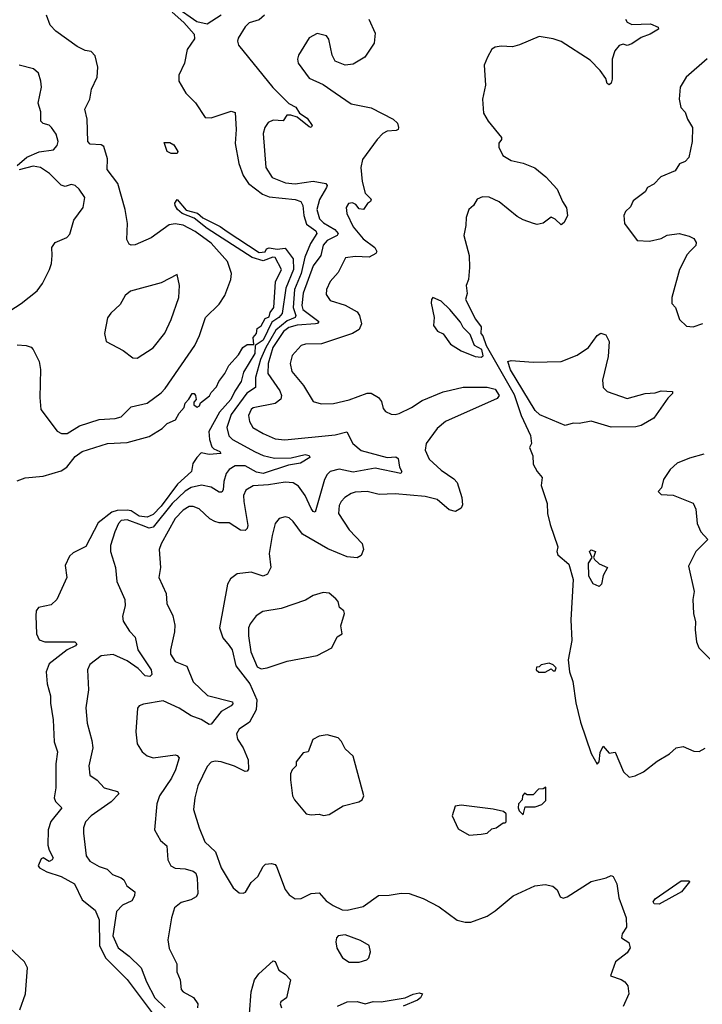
# Model space of a CAD drawing. Extents: x 2057697 to 2160550, y 827490 to 1016834.
# Tile 317 of 509: x 2128618 to 2132031, y 932873 to 937793. Entities that reach past the tile are written whole.
import ezdxf

# ---------------------------------------------------------------- set-up
doc = ezdxf.new("R2010")
doc.units = 0

msp = doc.modelspace()

# ---------------------------------------------------------------- linework, layer by layer
at = {"layer": '0CON20XD'}
for points in [[(2129625, 937815.4), (2129555, 937770.9), (2129502.9, 937782.9), (2129398.1, 937855)], [(2128605, 936168.8), (2128650, 936165), (2128675, 936156), (2128686.2, 936145), (2128715.7, 936085), (2128722.9, 936045), (2128718.6, 935905), (2128724, 935845), (2128805, 935736.7), (2128827.5, 935725), (2128855, 935725.7), (2128917.1, 935762.9), (2129015, 935794.6), (2129095, 935800.5), (2129125, 935808.5), (2129175, 935858.9), (2129255, 935877.1), (2129325, 935929.1), (2129345, 935950), (2129493.9, 936165), (2129517.5, 936215), (2129547.1, 936305), (2129615, 936371.4), (2129644.5, 936415), (2129673.6, 936495), (2129676.7, 936525), (2129657.8, 936585), (2129575, 936676.8), (2129494.7, 936735), (2129435, 936766.7), (2129395, 936772.7), (2129365, 936768.4), (2129275, 936702.9), (2129195, 936668.6), (2129175.9, 936665.9), (2129165, 936671.2), (2129154.3, 936695), (2129157.1, 936775), (2129145.3, 936844.7), (2129109.2, 936975), (2129055.4, 937045), (2129057.6, 937097.6), (2129039.5, 937159.5), (2129025, 937167.1), (2128970.7, 937170.7), (2128959.5, 937185), (2128956, 937295), (2128943.6, 937346.4), (2128969.5, 937395), (2128977.8, 937445), (2129005.7, 937505), (2129008.6, 937555), (2128995, 937612.5), (2128975, 937633.3), (2128945, 937639.4), (2128905, 937659.4), (2128799.2, 937735), (2128770, 937765), (2128751.4, 937815)], [(2129380, 937830), (2129438.1, 937778.1), (2129489.7, 937719.7), (2129492.7, 937697.3), (2129456.2, 937643.8), (2129441.5, 937575), (2129414.3, 937515), (2129414.4, 937485), (2129448.9, 937425), (2129497, 937377), (2129545, 937304.3), (2129575, 937302.9), (2129675, 937335.7), (2129695, 937328.8), (2129699.7, 937245), (2129695.9, 937175), (2129714.1, 937075), (2129734.7, 937015), (2129761.3, 936975), (2129831.5, 936921.5), (2129865, 936907.7), (2129995, 936893.9), (2130024.3, 936884.3), (2130033.2, 936865), (2130038.6, 936815), (2130052, 936772), (2130097.8, 936737.8), (2130104.4, 936725), (2130071.7, 936675), (2130044.3, 936605.7), (2130025.5, 936524.5), (2129991.6, 936445), (2129985.3, 936355), (2129999.1, 936315), (2129995.2, 936305), (2129955, 936287.5), (2129898.7, 936241.3), (2129848, 936155), (2129821.7, 936095), (2129796.2, 936005), (2129797, 935955), (2129753.5, 935926.5), (2129675, 935819.5), (2129654.3, 935755), (2129663.5, 935713.5), (2129682.7, 935695), (2129795, 935633), (2129835, 935615.6), (2129892.5, 935602.5), (2129975, 935604.2), (2130045, 935620.3), (2130066, 935615), (2130068, 935605), (2130022.5, 935577.5), (2129962.6, 935567.4), (2129835, 935525.9), (2129802, 935532), (2129745, 935563), (2129695, 935563.3), (2129665.4, 935545), (2129651.1, 935525), (2129639.3, 935485), (2129636, 935444), (2129628.5, 935431.5), (2129615, 935431.3), (2129575, 935457), (2129527.2, 935467.2), (2129475, 935456.2), (2129445, 935437.6), (2129380.8, 935375), (2129285, 935257.7), (2129265, 935253), (2129227.3, 935267.3), (2129155, 935294.3), (2129125, 935290.4), (2129111.9, 935275), (2129093.6, 935233.6), (2129072.9, 935165), (2129071.5, 935135), (2129096.9, 935055), (2129104.4, 934985), (2129144.4, 934895), (2129145.4, 934864.6), (2129132.9, 934812.9), (2129135, 934787.5), (2129167.4, 934737.4), (2129195, 934708), (2129209.3, 934645), (2129275.3, 934545), (2129278.9, 934521.1), (2129268.3, 934511.7), (2129245, 934513.9), (2129210.7, 934550.7), (2129155, 934589.4), (2129085, 934620.4), (2129025, 934613.6), (2128968.7, 934571.3), (2128957.1, 934545), (2128962.5, 934445), (2128948.5, 934355), (2128955, 934277.5), (2128978, 934192)], [(2129842.5, 937815), (2129815, 937791.4), (2129765, 937776.7), (2129745, 937756.9), (2129710.2, 937699.8), (2129706.4, 937685), (2129711.9, 937665), (2129884, 937454), (2129963.7, 937373.7), (2129997.9, 937355), (2130016.2, 937326.2), (2130055, 937300.5), (2130080.6, 937265), (2130075.5, 937254.5), (2130065, 937258.1), (2130005.8, 937305.8), (2129974, 937316), (2129954.2, 937315.8), (2129935, 937287.5), (2129885, 937291.2), (2129860.5, 937279.5), (2129843.3, 937255), (2129835.5, 937225), (2129848.5, 937055), (2129880.6, 937005), (2129947.2, 936977.2), (2129995, 936972.3), (2130085, 936986.5), (2130148.9, 936975), (2130155.4, 936965), (2130151.5, 936955), (2130116.3, 936893.7), (2130103.3, 936845), (2130117.5, 936797.5), (2130137.2, 936777.2), (2130194.2, 936745), (2130210.7, 936725), (2130205.5, 936715), (2130155, 936689.8), (2130135, 936666.8), (2130123.5, 936615), (2130085, 936562.9), (2130035, 936427.1), (2130028, 936365), (2130034.2, 936345), (2130113.3, 936285), (2130107.5, 936275), (2130097.5, 936272.5), (2130005, 936266.4), (2129963.3, 936255), (2129937.7, 936235), (2129884.2, 936155), (2129859.6, 936075), (2129859.4, 936025), (2129919.2, 935939.2), (2129926.2, 935915), (2129923.8, 935896.2), (2129895, 935875.3), (2129785, 935852.7), (2129774.6, 935845), (2129762.5, 935815), (2129766.2, 935785), (2129784.5, 935755), (2129835, 935725.4), (2129895, 935698), (2129943.5, 935693.5), (2130195, 935717.9), (2130254.3, 935734.3), (2130283.9, 935675), (2130325, 935639.7), (2130454.7, 935604.7), (2130498.5, 935608.5), (2130510.5, 935600.5), (2130517.3, 935557.3), (2130528.1, 935535), (2130524, 935526), (2130395, 935552.3), (2130285, 935532.6), (2130215, 935547.1), (2130170.6, 935535), (2130155, 935520), (2130142.4, 935495), (2130095, 935332.9), (2130085, 935335.7), (2130075, 935350.5), (2130045.3, 935415), (2130011.7, 935461.7), (2129985, 935478.5), (2129945, 935481.9), (2129861.8, 935468.2), (2129785, 935463.9), (2129748, 935442), (2129737.7, 935415), (2129738.2, 935385), (2129758.2, 935265), (2129755, 935250), (2129745, 935241.1), (2129722.4, 935242.4), (2129665, 935279.6), (2129615, 935279.2), (2129594, 935285), (2129568.3, 935298.3), (2129515, 935349.5), (2129485, 935360), (2129465, 935360), (2129435, 935342.7), (2129395, 935300.5), (2129325.4, 935174.6), (2129315.6, 935145), (2129322.2, 935055), (2129314.3, 935005), (2129350, 934925), (2129354.3, 934875), (2129384.4, 934815), (2129393.2, 934766.8), (2129391.8, 934735), (2129371.5, 934645), (2129372.4, 934622.4), (2129395, 934585.6), (2129453.5, 934563.5), (2129484.7, 934484.7), (2129556.4, 934416.3), (2129681.9, 934385), (2129683.5, 934375), (2129675.5, 934365), (2129625, 934335.4), (2129575, 934272.9), (2129565, 934271.9), (2129525.6, 934295.6), (2129475, 934314.3), (2129415, 934353), (2129335, 934389.2), (2129236.6, 934373.4), (2129215.7, 934364.3), (2129207.3, 934352.7), (2129198.9, 934235), (2129205.8, 934175), (2129230, 934135), (2129255, 934114.3), (2129284.6, 934104.6), (2129395, 934119.1), (2129406.1, 934116.1), (2129414.6, 934105), (2129397.9, 934045), (2129376.7, 934003.3), (2129316.9, 933915), (2129303.1, 933875), (2129292.9, 933745), (2129321.3, 933691.3), (2129354.4, 933664.4), (2129358.8, 933595), (2129374.3, 933565), (2129395, 933553.1), (2129445, 933549.4), (2129485, 933539.1), (2129498, 933528), (2129506.1, 933505), (2129508.6, 933425), (2129500.3, 933409.7), (2129473.8, 933395), (2129425, 933381.2), (2129392.2, 933355), (2129377.5, 933305), (2129358.5, 933195), (2129365, 933151.2), (2129403.5, 933075), (2129403.6, 933035), (2129420, 932995), (2129425, 932946.7), (2129436, 932935), (2129487.6, 932907.6), (2129508, 932875), (2129507.8, 932855)], [(2130364.3, 937795), (2130395.8, 937725), (2130390.8, 937675), (2130344, 937605), (2130285, 937570), (2130245, 937565.7), (2130195, 937586), (2130180, 937615), (2130163.1, 937695), (2130152.1, 937712.1), (2130105, 937724.2), (2130065, 937702), (2130012.5, 937615), (2130007.5, 937595), (2130010.8, 937575), (2130065, 937500), (2130135, 937468.6), (2130195, 937427.1), (2130275, 937372.5), (2130375, 937352.2), (2130485, 937295.5), (2130507.1, 937275), (2130512, 937255), (2130510, 937245), (2130500.9, 937239.1), (2130455, 937235.4), (2130433.3, 937225), (2130404.5, 937195), (2130331.9, 937095), (2130322.9, 937055), (2130330.4, 936985), (2130345.9, 936925.9), (2130375, 936896), (2130371.2, 936885), (2130356.7, 936875), (2130336.3, 936843.7), (2130315, 936847.5), (2130299.1, 936869.1), (2130282.4, 936877.6), (2130262, 936875), (2130250, 936855), (2130254.4, 936825), (2130285, 936757.9), (2130335, 936698.2), (2130392.9, 936655), (2130402.9, 936635), (2130399.2, 936625), (2130365, 936606.2), (2130295, 936610), (2130246.9, 936603.1), (2130209.5, 936530.5), (2130169.5, 936485), (2130151.8, 936445), (2130150.4, 936420.4), (2130169.8, 936389.8), (2130245, 936366.2), (2130305, 936332.9), (2130317.7, 936315), (2130326.7, 936273.3), (2130315.9, 936244.1), (2130282, 936225), (2130126.9, 936173.1), (2130047.8, 936172.2), (2130025, 936165.7), (2129980, 936115), (2129969.6, 936075), (2129978.8, 936035), (2130036.4, 935965), (2130086, 935885), (2130125, 935873.3), (2130187.5, 935875), (2130265, 935893.6), (2130355, 935926.2), (2130375, 935927.3), (2130412.5, 935905), (2130426.2, 935885), (2130435, 935850), (2130447.5, 935835), (2130475, 935822), (2130495, 935820.8), (2130515, 935824.4), (2130577.1, 935855), (2130629.9, 935890.1), (2130735, 935933.5), (2130772, 935942), (2130835, 935956.6), (2130955, 935955.9), (2130995, 935946.9), (2131015.2, 935915), (2131005, 935900.7), (2130747.1, 935785), (2130705, 935750.5), (2130649.6, 935675), (2130645, 935642.5), (2130665, 935597.1), (2130725, 935541.5), (2130788.5, 935498.5), (2130805, 935480.5), (2130828.7, 935405), (2130831.7, 935368.3), (2130825, 935351.4), (2130796.1, 935336.1), (2130765, 935344.4), (2130705.2, 935395.2), (2130645, 935410.3), (2130495, 935424), (2130415, 935420.8), (2130355, 935435.4), (2130295, 935432.2), (2130275, 935424.6), (2130244.2, 935405.8), (2130224.5, 935385), (2130215.5, 935365), (2130212.3, 935325), (2130265, 935243.6), (2130330, 935175), (2130337.3, 935145), (2130325.4, 935115), (2130305, 935104.6), (2130255, 935108.8), (2130158.7, 935148.7), (2130031.4, 935221.4), (2129986, 935286), (2129965, 935303.1), (2129945, 935308.1), (2129915, 935300), (2129895.7, 935275), (2129880.4, 935215), (2129864.6, 935125), (2129872.9, 935055), (2129856.9, 935023.1), (2129835, 935013.1), (2129775, 935031.9), (2129705, 935024.2), (2129671.3, 934998.7), (2129656.8, 934973.2), (2129616.5, 934755), (2129633.1, 934705), (2129665.4, 934665.4)], [(2131646, 937795), (2131655, 937780), (2131678.8, 937768.8), (2131771.7, 937771.7), (2131810, 937755), (2131812.5, 937745), (2131769.5, 937720.5), (2131725.5, 937704.5), (2131677.6, 937672.4), (2131655, 937664), (2131635, 937670), (2131615, 937663.3), (2131593, 937637), (2131580, 937595), (2131580, 937495), (2131575, 937476.2), (2131565, 937468), (2131555, 937473.3), (2131548.5, 937498.5), (2131519.8, 937539.8), (2131470.8, 937590.8), (2131325, 937683.6), (2131285, 937697.3), (2131215, 937709.4), (2131117.5, 937667.5), (2131082.3, 937657.7), (2131025, 937661.2), (2130995, 937656), (2130978.8, 937645), (2130956, 937605), (2130940, 937565), (2130946, 937465), (2130932, 937395), (2130936.2, 937325), (2130960, 937285), (2131026.7, 937205), (2131027.5, 937195), (2131013.6, 937176.4), (2131013.6, 937156.4), (2131034, 937115), (2131075, 937089.2), (2131135, 937075.8), (2131192.7, 937052.7), (2131248.3, 937008.3), (2131305.9, 936945.9), (2131331.2, 936885), (2131352.5, 936852.5), (2131356, 936815), (2131340.7, 936779.3), (2131325, 936767.5), (2131295, 936796.2), (2131275, 936805.7), (2131235, 936776.2), (2131205, 936770), (2131186.1, 936773.9), (2131135, 936792), (2131105, 936810), (2131015, 936882.5), (2130965, 936906), (2130932.3, 936907.7), (2130905, 936896.7), (2130886.2, 936865), (2130863.3, 936845), (2130850, 936805), (2130849.2, 936765), (2130839.2, 936715), (2130865.7, 936615), (2130867.5, 936555), (2130862.5, 936495), (2130850.8, 936465), (2130856, 936425), (2130846.9, 936395), (2130896.4, 936296.4), (2130925, 936257.5), (2130923.3, 936225), (2130933.3, 936213.3), (2130950, 936165), (2131090.3, 935920.3), (2131124.5, 935815), (2131171.5, 935715), (2131177.5, 935675), (2131166.2, 935655), (2131183.8, 935613.8), (2131185, 935572.5), (2131204.3, 935535), (2131230.8, 935505), (2131224.4, 935465), (2131254.3, 935375), (2131256.5, 935325), (2131269.8, 935269.8), (2131308.3, 935158.3), (2131304, 935135), (2131308.6, 935118.6), (2131362.7, 935072.7), (2131385.8, 934995), (2131372.9, 934795), (2131378.7, 934691.3), (2131360.8, 934595), (2131366.9, 934535), (2131384.1, 934485.9), (2131398.8, 934378.8), (2131422.2, 934282.2), (2131475, 934126.7), (2131505, 934073.3), (2131515.8, 934085), (2131519.4, 934130.6), (2131535, 934163.3), (2131565, 934127.5), (2131595, 934132.5), (2131636.9, 934035), (2131665, 934008.8), (2131695.8, 934014.2), (2131736.7, 934035), (2131805, 934088.8), (2131867.5, 934125), (2131900, 934155), (2131935, 934161.2), (2131988.3, 934138.3), (2132015, 934136.2), (2132045, 934153.3)], [(2128606, 937065), (2128653.5, 937106.5), (2128715, 937132.8), (2128786.6, 937143.4), (2128805, 937163.8), (2128810, 937185), (2128800.3, 937220.3), (2128777.5, 937255), (2128765, 937265.6), (2128735, 937273.5), (2128723.6, 937285), (2128723.2, 937333.2), (2128711.1, 937375), (2128726.9, 937455), (2128724.3, 937485.7), (2128711.4, 937525), (2128687, 937547), (2128615, 937565.4)], [(2132055, 937597.1), (2131949.2, 937505), (2131920, 937455), (2131914.2, 937395), (2131924.1, 937354.1), (2131945, 937330), (2131956.7, 937295), (2131982.5, 937255), (2131980.8, 937185), (2131963.8, 937105), (2131945.5, 937084.5), (2131917.5, 937072.5), (2131895, 937038), (2131823, 937007), (2131788.8, 936971.2), (2131756.1, 936953.9), (2131745, 936933.3), (2131685, 936887.5), (2131672.3, 936857.7), (2131645.9, 936834.1), (2131638, 936815), (2131642, 936775), (2131705, 936688.8), (2131766.4, 936686.4), (2131825, 936699.2), (2131855, 936715.8), (2131915, 936723.8), (2131965, 936712), (2131988.8, 936698.8), (2131999.2, 936679.2), (2131998, 936665), (2131971.7, 936638.3), (2131955, 936618.8), (2131916.9, 936545), (2131878.8, 936405), (2131878.8, 936375), (2131896.2, 936355), (2131916.7, 936295), (2131952.3, 936262.3), (2131985, 936258), (2132033.3, 936275)], [(2129375, 937123.5), (2129355, 937133.9), (2129340.3, 937179.7), (2129369, 937179), (2129388.3, 937168.3), (2129408.8, 937135), (2129405, 937124.2), (2129375, 937123.5)], [(2128535, 936316.5), (2128625, 936375.5), (2128705, 936438), (2128732.5, 936475), (2128767.1, 936545), (2128777.5, 936575), (2128780.8, 936615), (2128778.8, 936655), (2128795, 936678.8), (2128853.3, 936705), (2128868.3, 936721.7), (2128889.4, 936790.6), (2128935.9, 936854.1), (2128943.3, 936905), (2128915, 936946.2), (2128895, 936964), (2128875, 936968.6), (2128845, 936960), (2128825, 936965.4), (2128767.3, 937025), (2128722.9, 937055), (2128685, 937060.5), (2128615, 937043.3)], [(2128605, 935488.9), (2128645, 935504.4), (2128735, 935512.7), (2128825, 935538.8), (2128853.7, 935556.3), (2128895, 935610.6), (2128930, 935635), (2129057.5, 935675), (2129155, 935680), (2129265, 935710.6), (2129330.2, 935749.8), (2129356.2, 935775), (2129397.1, 935792.9), (2129415, 935826.7), (2129440, 935855), (2129445, 935877.5), (2129463.9, 935896.1), (2129480, 935925), (2129490, 935925), (2129497.5, 935915), (2129500, 935895), (2129488.3, 935881.7), (2129488.3, 935868.3), (2129505, 935857.5), (2129516.4, 935863.6), (2129521.7, 935878.3), (2129567.3, 935912.7), (2129575, 935930), (2129602.3, 935957.7), (2129614, 935985), (2129643.8, 936025), (2129663.3, 936065), (2129712.3, 936117.7), (2129733.3, 936155), (2129755, 936170), (2129789.5, 936170.5), (2129785.8, 936204.2), (2129801.2, 936225), (2129805, 936250), (2129825, 936263.3), (2129845, 936300), (2129865, 936307.5), (2129870.8, 936329.2), (2129888.5, 936355), (2129896.4, 936483.6), (2129926.5, 936545), (2129894.5, 936604.5), (2129883.5, 936606.5), (2129835, 936588.3), (2129780, 936605), (2129555, 936749.8), (2129490.7, 936800.7), (2129431.2, 936825), (2129407.1, 936845), (2129395.5, 936865), (2129394.5, 936875.5), (2129405, 936894.2), (2129450.8, 936840.8), (2129506.4, 936826.4), (2129533.5, 936803.5), (2129619.8, 936759.8), (2129655, 936734.4), (2129815, 936629.2), (2129845, 936633.3), (2129852.2, 936647.8), (2129865, 936653.3), (2129905, 936646.9), (2129945, 936650.6), (2129985, 936597.5), (2129986.7, 936545), (2129948.9, 936451.1), (2129930.3, 936325), (2129913.1, 936305), (2129878.7, 936281.3), (2129835, 936192.1), (2129795.3, 936164.7), (2129793.5, 936125), (2129737.6, 936032.4), (2129724.7, 935985), (2129692.9, 935937.1), (2129673.7, 935895), (2129617.8, 935832.2), (2129564.4, 935735), (2129567.1, 935695), (2129579.1, 935659.1), (2129587.9, 935647.9), (2129618.6, 935635), (2129623.8, 935625), (2129565, 935620.8), (2129525, 935628.8), (2129504.3, 935605.7), (2129484, 935575), (2129477.5, 935535), (2129407.3, 935472.7), (2129325, 935362.9), (2129285, 935320), (2129255, 935306.8), (2129215, 935312.6), (2129175, 935338.1), (2129155, 935342.4), (2129105, 935340), (2129078.4, 935331.6), (2129010.6, 935279.4), (2128948.8, 935161.2), (2128885, 935129.3), (2128867.3, 935112.7), (2128845.4, 935065), (2128853.3, 935005), (2128803.7, 934896.3), (2128775, 934868.8), (2128711.4, 934855), (2128701.2, 934838.8), (2128698.3, 934815), (2128701.7, 934725), (2128715, 934694.5), (2128744.1, 934684.1), (2128894.3, 934684.3), (2128904, 934675), (2128896.9, 934665), (2128855.3, 934644.7), (2128765.5, 934575), (2128750, 934535), (2128755.4, 934475), (2128772.2, 934415), (2128772, 934378), (2128785.9, 934295), (2128790.3, 934185), (2128806.8, 934135), (2128799.6, 934075), (2128798.8, 933955), (2128790.9, 933905), (2128797, 933887), (2128828.6, 933855), (2128774, 933786), (2128760, 933745), (2128758.5, 933668.5), (2128765, 933642.5), (2128785.8, 933604.2), (2128781.2, 933595), (2128765, 933587.5), (2128735, 933604.3), (2128725, 933600.6), (2128710, 933565), (2128716.7, 933555), (2128754.3, 933535), (2128825, 933511.7), (2128892.1, 933475), (2128930, 933395), (2128995, 933344), (2129015.6, 933295), (2129017.3, 933167.3), (2129047.8, 933105), (2129155, 932996.7), (2129281.1, 932831.1)], [(2129205, 936102), (2129285, 936152.5), (2129343, 936227), (2129375.5, 936295), (2129413.1, 936405), (2129416.9, 936465), (2129405, 936520), (2129325, 936477.5), (2129172.9, 936437.1), (2129146, 936415), (2129120.3, 936369.7), (2129073.4, 936326.6), (2129057.6, 936302.4), (2129041.4, 936225), (2129051.2, 936185), (2129135, 936140), (2129183, 936103), (2129205, 936102)], [(2130925, 936105.8), (2130935, 936112.5), (2130928.8, 936145), (2130892, 936165), (2130870.4, 936220.4), (2130835.4, 936255), (2130821.2, 936281.2), (2130768.2, 936345), (2130725, 936387.1), (2130683.3, 936405), (2130676.2, 936395), (2130675.9, 936375.9), (2130690, 936305), (2130686.7, 936265), (2130707, 936237), (2130735, 936223.3), (2130771.7, 936171.7), (2130825, 936137.5), (2130895, 936110.5), (2130925, 936105.8)], [(2131575, 935756.7), (2131475, 935786.5), (2131415, 935774.5), (2131385, 935776.7), (2131345, 935765.7), (2131218.5, 935818.5), (2131195, 935840.5), (2131072.6, 936042.6), (2131058.8, 936085), (2131075, 936090.6), (2131185, 936082.1), (2131325, 936085.6), (2131405, 936116.9), (2131462, 936155), (2131504.6, 936215.4), (2131523, 936227), (2131548.7, 936218.7), (2131565.5, 936185), (2131559.3, 936110.7), (2131531.7, 935991.7), (2131535.6, 935955.6), (2131555.5, 935935.5), (2131655, 935900), (2131745, 935925.6), (2131795, 935929.2), (2131825, 935938), (2131882.5, 935935), (2131882.5, 935925), (2131858.3, 935901.7), (2131788.3, 935801.7), (2131725, 935764.5), (2131698.7, 935758.7), (2131575, 935756.7)], [(2132038.8, 935621.2), (2131967.3, 935602.7), (2131905, 935576.2), (2131870, 935545), (2131837.5, 935495), (2131827, 935453), (2131810, 935435), (2131825, 935420), (2131885, 935417.5), (2131985, 935376.7), (2131997.6, 935347.6), (2132004.2, 935275), (2132023.4, 935233.4), (2132058.8, 935195), (2131997.5, 935135), (2131961.7, 935061.7), (2131990, 934935), (2131982.9, 934895), (2131987.1, 934825), (2131997.1, 934785), (2131994.2, 934745), (2132001.2, 934685), (2132014, 934655), (2132082.5, 934585)], [(2131515, 934961.2), (2131485, 934974.2), (2131463.2, 935013.2), (2131462, 935078), (2131480, 935105), (2131466.7, 935135), (2131475, 935143.3), (2131496.2, 935135), (2131487.5, 935105), (2131492.5, 935095), (2131514.3, 935074.3), (2131556.2, 935055), (2131534.3, 935015), (2131527.3, 934972.7), (2131515, 934961.2)], [(2129825, 934549.1), (2129855, 934554.7), (2129955, 934587.1), (2130105, 934615.6), (2130178.8, 934655), (2130205, 934710), (2130230, 934725), (2130223.3, 934765), (2130242.5, 934825), (2130239.3, 934839.3), (2130217.5, 934855), (2130210, 934885), (2130199.3, 934899.3), (2130165, 934926.7), (2130135, 934931.2), (2130085, 934915.8), (2130047.3, 934892.7), (2129925, 934850.8), (2129834.5, 934835.5), (2129801.1, 934815), (2129769.7, 934775), (2129762.8, 934755), (2129762.3, 934715), (2129774.3, 934635), (2129805, 934559.1), (2129825, 934549.1)], [(2129665.4, 934665.4), (2129680, 934645), (2129698.9, 934565), (2129768.6, 934475), (2129803.3, 934395), (2129800, 934345), (2129767.2, 934282.8), (2129715, 934247.8), (2129701.8, 934225), (2129707.8, 934197.8), (2129734.7, 934154.7), (2129760.9, 934095), (2129762.1, 934047.9), (2129755, 934038), (2129745, 934037.1), (2129692.7, 934062.7), (2129625, 934085.3), (2129595, 934088.8), (2129575, 934083.3), (2129555, 934060.8), (2129509.5, 933965), (2129492.9, 933905), (2129487.2, 933847.2), (2129514.6, 933754.6), (2129543.1, 933685), (2129596.7, 933635), (2129625, 933555.8), (2129686.1, 933455), (2129715, 933430.6), (2129735, 933427.7), (2129746.6, 933433.4), (2129775, 933482), (2129808.9, 933511.1), (2129835, 933562), (2129846.9, 933573.1), (2129877.3, 933577.3), (2129895, 933572), (2129902.4, 933562.4), (2129945, 933447.5), (2129965, 933420.8), (2129995, 933400), (2130025, 933401.1), (2130075, 933427.1), (2130115, 933430), (2130150.5, 933390.5), (2130185, 933366.7), (2130230, 933345), (2130255, 933343.3), (2130335, 933362), (2130412.5, 933417.5), (2130465, 933418), (2130525, 933428), (2130565, 933426), (2130635, 933402), (2130715, 933360.8), (2130805, 933293.8), (2130845, 933283.8), (2130873.9, 933283.9), (2130955, 933314), (2130995, 933340), (2131085, 933415.7), (2131193.8, 933465), (2131245, 933471.4), (2131282.8, 933462.8), (2131305.5, 933445), (2131320.9, 933410.9), (2131335, 933403.8), (2131355, 933410.8), (2131475, 933487.5), (2131550, 933505), (2131575, 933517.5), (2131585, 933512.5), (2131604, 933475), (2131614.2, 933405), (2131650.6, 933305), (2131651.2, 933258.8), (2131630, 933225), (2131626.2, 933205), (2131662.6, 933182.6), (2131670.8, 933155), (2131655, 933130), (2131596.2, 933085), (2131571.2, 933015), (2131625, 932997.8), (2131644.2, 932985), (2131658, 932965), (2131663.8, 932925), (2131635, 932862.5)], [(2131245, 934532.5), (2131275, 934550), (2131285, 934540), (2131295, 934540), (2131300, 934555), (2131285, 934570), (2131265, 934577.5), (2131225, 934570), (2131215, 934560), (2131201.7, 934558.3), (2131200, 934545), (2131213, 934533), (2131245, 934532.5)], [(2130136.4, 933816.4), (2130165, 933821.2), (2130235, 933864.5), (2130313.8, 933885), (2130330, 933895), (2130338.1, 933915), (2130285, 934113.3), (2130245, 934150), (2130227, 934187), (2130210, 934205), (2130155, 934220), (2130115, 934212.5), (2130083.6, 934196.4), (2130060, 934135), (2130035, 934130), (2130000, 934085), (2130000, 934065), (2129980, 934045), (2129972.5, 934025), (2129972.5, 933995), (2129982.5, 933915), (2129992.5, 933895), (2130050, 933825), (2130075, 933820), (2130115, 933823.8), (2130136.4, 933816.4)], [(2128978, 934192), (2128984.4, 934155), (2128963.1, 934065), (2128968.1, 934018.1), (2129005, 933993.8), (2129040, 933955), (2129106.8, 933936.8), (2129114.3, 933925), (2129075.7, 933884.3), (2128975.2, 933814.8), (2128947.1, 933785), (2128937.9, 933755), (2128937.8, 933727.8), (2128951.1, 933615), (2128968.4, 933588.4), (2129015, 933562.5), (2129055, 933548.4), (2129082.3, 933522.3), (2129125.8, 933505), (2129138, 933495), (2129154.3, 933465), (2129193.8, 933435), (2129192.7, 933415), (2129179.1, 933390.9), (2129131.8, 933368.2), (2129102.6, 933337.4), (2129083.4, 933215), (2129110.8, 933155), (2129165, 933113.1), (2129224.8, 933054.8), (2129251.9, 932985), (2129294, 932905), (2129345, 932856.1)], [(2131135, 933820), (2131145, 933860), (2131195, 933860), (2131228.3, 933871.7), (2131248.3, 933891.7), (2131248.3, 933958.3), (2131235, 933950), (2131211.7, 933948.3), (2131185, 933920), (2131155, 933920), (2131141.7, 933928.3), (2131132.5, 933915), (2131130, 933895), (2131112.5, 933875), (2131110, 933855), (2131115, 933840), (2131135, 933820)], [(2130865, 933718.8), (2130925, 933723.3), (2130955, 933728.8), (2130979.3, 933750.7), (2131000, 933755), (2131035, 933780), (2131045, 933780), (2131050, 933785), (2131050, 933825), (2131037, 933837), (2130985, 933847.5), (2130825, 933867.5), (2130795, 933862.5), (2130780, 933815), (2130810.7, 933750.7), (2130865, 933718.8)], [(2131815, 933373.2), (2131790, 933375), (2131785.5, 933385), (2131795, 933400), (2131925, 933490), (2131965, 933490), (2131967.5, 933485), (2131926.1, 933435), (2131815, 933373.2)], [(2130315, 933083.3), (2130353.3, 933095), (2130364, 933105), (2130372, 933135), (2130365, 933166.2), (2130322.6, 933192.6), (2130245, 933219.5), (2130210, 933215), (2130202, 933205), (2130199.2, 933185), (2130203.4, 933153.4), (2130231.2, 933105), (2130264.5, 933084.5), (2130315, 933083.3)], [(2128618.6, 932845), (2128647.5, 932925), (2128657.1, 933055), (2128642.5, 933085), (2128565, 933157.5)], [(2129767.8, 932825), (2129776.1, 932935), (2129791.8, 932995), (2129814.4, 933025), (2129885, 933090), (2129895, 933086.7), (2129913.8, 933043.8), (2129945, 933024.2), (2129972.5, 932995), (2129951.2, 932905), (2129924, 932886), (2129919.6, 932875), (2129927.5, 932855)], [(2130206.3, 932863.7), (2130254.7, 932885.3), (2130305, 932887.3), (2130345, 932876.2), (2130385, 932887.8), (2130425, 932885.4), (2130544.4, 932905.6), (2130585, 932924.3), (2130615, 932930), (2130632.5, 932925), (2130622, 932905), (2130606.2, 932893.8), (2130535.6, 932864.4)]]:
    msp.add_lwpolyline(points, dxfattribs=at)

doc.saveas('drawing.dxf')
